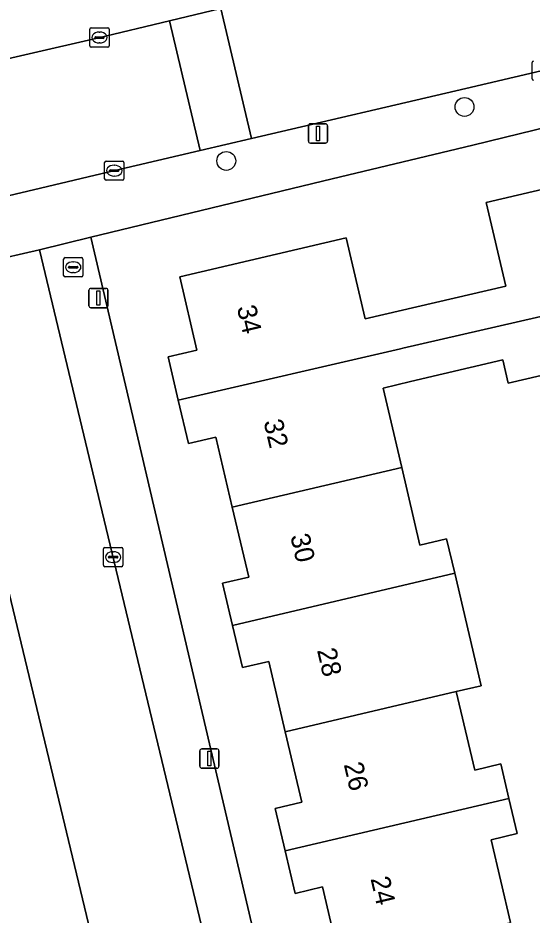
# Model space of a CAD drawing. Extents: x 158031 to 159244, y 380104 to 381214.
# Drawn here: x 158882.05 to 158908.73, y 380678.38 to 380724.88 of the extents above; entities that cross this region are included whole.
import ezdxf

# ---------------------------------------------------------------- set-up
doc = ezdxf.new("R2010")
doc.units = 0
for name, color, linetype in [('IMGEO_Boom', 7, 'Continuous'), ('IMGEO_Brandkraan', 7, 'Continuous'), ('IMGEO_Erf', 7, 'Continuous'), ('IMGEO_Kolk', 7, 'Continuous'), ('IMGEO_Lichtmast', 7, 'Continuous'), ('IMGEO_Muur', 7, 'Continuous'), ('IMGEO_Pand', 7, 'Continuous'), ('IMGEO_Pand_nummerreeks', 7, 'Continuous'), ('IMGEO_Parkeervlak_open', 7, 'Continuous'), ('IMGEO_Rijbaan_lokaal_open', 7, 'Continuous'), ('IMGEO_Voetpad_open', 7, 'Continuous')]:
    doc.layers.add(name, color=color, linetype=linetype)

msp = doc.modelspace()

# ---------------------------------------------------------------- linework, layer by layer
at = {"layer": 'IMGEO_Boom'}
for centre in [(158905.222, 380720.269), (158892.861, 380717.471)]:
    msp.add_circle(centre, 0.489, dxfattribs=at)
at = {"layer": 'IMGEO_Brandkraan'}
for p, q in [((158884.417, 380711.535), (158884.417, 380712.387)), ((158884.492, 380712.461), (158885.344, 380712.461)), ((158884.905, 380712.241), (158884.93, 380712.241)), ((158885.418, 380712.387), (158885.418, 380711.535)), ((158884.676, 380711.955), (158884.676, 380711.967)), ((158885.114, 380711.918), (158884.716, 380711.918)), ((158884.719, 380712.004), (158885.117, 380712.004)), ((158885.16, 380711.967), (158885.16, 380711.955)), ((158885.344, 380711.461), (158884.492, 380711.461)), ((158884.928, 380711.681), (158884.903, 380711.681))]:
    msp.add_line(p, q, dxfattribs=at)
for points in [[(158884.417, 380711.535), (158884.417, 380712.387)], [(158884.492, 380712.461), (158885.344, 380712.461)], [(158885.418, 380712.387), (158885.418, 380711.535)], [(158885.344, 380711.461), (158884.492, 380711.461)]]:
    msp.add_lwpolyline(points, dxfattribs=at)
for centre, radius, start, end in [((158884.494, 380712.385), 0.0765, 91.552, 178.448), ((158884.494, 380712.385), 0.0765, 91.552, 178.448), ((158885.342, 380712.385), 0.0765, 1.552, 88.448), ((158885.342, 380712.385), 0.0765, 1.552, 88.448), ((158884.716, 380711.964), 0.0403, 85.8775, 175.7526), ((158884.713, 380711.954), 0.0366, 178.938, 274.7102), ((158885.117, 380711.961), 0.043, 264.8664, 352.4533), ((158885.121, 380711.966), 0.0386, 1.7309, 96.639), ((158884.494, 380711.537), 0.0765, 181.552, 268.448), ((158884.494, 380711.537), 0.0765, 181.552, 268.448), ((158885.342, 380711.537), 0.0765, 271.552, 358.448), ((158885.342, 380711.537), 0.0765, 271.552, 358.448)]:
    msp.add_arc(centre, radius, start, end, dxfattribs=at)
for centre, major_axis, ratio, start_param, end_param in [((158884.904, 380711.961), (-0.387, 0.002), 0.722429, 4.712389, 7.853982), ((158884.929, 380711.961), (-0.39, 0.002), 0.717154, 1.570796, 4.712389)]:
    msp.add_ellipse(centre, major_axis=major_axis, ratio=ratio, start_param=start_param, end_param=end_param, dxfattribs=at)
at = {"layer": 'IMGEO_Erf'}
for points in [[(158909.679, 380719.27), (158905.644, 380718.296), (158898.361, 380716.537), (158885.832, 380713.512), (158894.884, 380674.937)], [(158898.765, 380675.932), (158897.849, 380679.838), (158896.428, 380679.504), (158895.91, 380681.71), (158895.393, 380683.913), (158896.772, 380684.236), (158895.916, 380687.885), (158895.059, 380691.534), (158893.695, 380691.214), (158893.182, 380693.4), (158892.669, 380695.585), (158894.023, 380695.902), (158893.173, 380699.528), (158892.322, 380703.154), (158890.895, 380702.819), (158890.367, 380705.068), (158889.84, 380707.316), (158891.333, 380707.666), (158890.442, 380711.464), (158899.076, 380713.49), (158900.064, 380709.28), (158907.36, 380710.982), (158906.344, 380715.313), (158910.413, 380716.268)], [(158910.689, 380706.702), (158907.484, 380705.951), (158907.202, 380707.154), (158902.425, 380706.035), (158900.999, 380705.701), (158901.964, 380701.588), (158902.908, 380697.563), (158904.293, 380697.888), (158904.712, 380696.102), (158905.146, 380694.253), (158906.082, 380690.267), (158904.794, 380689.965), (158905.749, 380685.898), (158907.098, 380686.215), (158907.517, 380684.429), (158907.945, 380682.605), (158906.601, 380682.289), (158907.608, 380677.996)]]:
    msp.add_lwpolyline(points, dxfattribs=at)
at = {"layer": 'IMGEO_Kolk'}
for p, q in [((158885.78, 380723.441), (158885.78, 380724.293)), ((158885.855, 380724.367), (158886.707, 380724.367)), ((158886.781, 380724.293), (158886.781, 380723.441)), ((158886.039, 380723.861), (158886.039, 380723.873)), ((158886.477, 380723.824), (158886.079, 380723.824)), ((158886.082, 380723.91), (158886.48, 380723.91)), ((158886.268, 380724.147), (158886.293, 380724.147)), ((158886.523, 380723.873), (158886.523, 380723.861)), ((158886.707, 380723.367), (158885.855, 380723.367)), ((158886.291, 380723.587), (158886.266, 380723.587)), ((158908.725, 380721.723), (158908.725, 380722.575)), ((158886.548, 380716.54), (158886.548, 380717.392)), ((158886.623, 380717.466), (158887.475, 380717.466)), ((158887.549, 380717.392), (158887.549, 380716.54)), ((158886.807, 380716.96), (158886.807, 380716.972)), ((158887.245, 380716.923), (158886.847, 380716.923)), ((158886.85, 380717.009), (158887.248, 380717.009)), ((158887.036, 380717.246), (158887.061, 380717.246)), ((158887.291, 380716.972), (158887.291, 380716.96)), ((158887.475, 380716.466), (158886.623, 380716.466)), ((158887.059, 380716.686), (158887.034, 380716.686)), ((158886.49, 380696.512), (158886.49, 380697.364)), ((158886.565, 380697.438), (158887.417, 380697.438)), ((158887.491, 380697.364), (158887.491, 380696.512)), ((158886.749, 380696.932), (158886.749, 380696.944)), ((158887.187, 380696.895), (158886.789, 380696.895)), ((158886.792, 380696.981), (158887.19, 380696.981)), ((158886.978, 380697.218), (158887.003, 380697.218)), ((158887.233, 380696.944), (158887.233, 380696.932)), ((158887.417, 380696.438), (158886.565, 380696.438)), ((158887.001, 380696.658), (158886.976, 380696.658))]:
    msp.add_line(p, q, dxfattribs=at)
for points in [[(158885.78, 380723.441), (158885.78, 380724.293)], [(158885.855, 380724.367), (158886.707, 380724.367)], [(158886.781, 380724.293), (158886.781, 380723.441)], [(158886.707, 380723.367), (158885.855, 380723.367)], [(158908.725, 380721.723), (158908.725, 380722.575)], [(158886.548, 380716.54), (158886.548, 380717.392)], [(158886.623, 380717.466), (158887.475, 380717.466)], [(158887.549, 380717.392), (158887.549, 380716.54)], [(158887.475, 380716.466), (158886.623, 380716.466)], [(158886.49, 380696.512), (158886.49, 380697.364)], [(158886.565, 380697.438), (158887.417, 380697.438)], [(158887.491, 380697.364), (158887.491, 380696.512)], [(158887.417, 380696.438), (158886.565, 380696.438)]]:
    msp.add_lwpolyline(points, dxfattribs=at)
for centre, radius, start, end in [((158885.857, 380724.291), 0.0765, 91.552, 178.448), ((158885.857, 380724.291), 0.0765, 91.552, 178.448), ((158886.705, 380724.291), 0.0765, 1.552, 88.448), ((158886.705, 380724.291), 0.0765, 1.552, 88.448), ((158886.079, 380723.87), 0.0403, 85.8775, 175.7526), ((158886.076, 380723.86), 0.0366, 178.938, 274.7102), ((158886.48, 380723.867), 0.043, 264.8664, 352.4533), ((158886.484, 380723.872), 0.0386, 1.7309, 96.639), ((158885.857, 380723.443), 0.0765, 181.552, 268.448), ((158885.857, 380723.443), 0.0765, 181.552, 268.448), ((158886.705, 380723.443), 0.0765, 271.552, 358.448), ((158886.705, 380723.443), 0.0765, 271.552, 358.448), ((158908.802, 380722.573), 0.0765, 91.552, 178.448), ((158908.802, 380722.573), 0.0765, 91.552, 178.448), ((158908.802, 380721.725), 0.0765, 181.552, 268.448), ((158908.802, 380721.725), 0.0765, 181.552, 268.448), ((158886.625, 380717.39), 0.0765, 91.552, 178.448), ((158886.625, 380717.39), 0.0765, 91.552, 178.448), ((158887.473, 380717.39), 0.0765, 1.552, 88.448), ((158887.473, 380717.39), 0.0765, 1.552, 88.448), ((158886.847, 380716.969), 0.0403, 85.8775, 175.7526), ((158886.844, 380716.959), 0.0366, 178.938, 274.7102), ((158887.248, 380716.966), 0.043, 264.8664, 352.4533), ((158887.252, 380716.971), 0.0386, 1.7309, 96.639), ((158886.625, 380716.542), 0.0765, 181.552, 268.448), ((158886.625, 380716.542), 0.0765, 181.552, 268.448), ((158887.473, 380716.542), 0.0765, 271.552, 358.448), ((158887.473, 380716.542), 0.0765, 271.552, 358.448), ((158886.567, 380697.362), 0.0765, 91.552, 178.448), ((158886.567, 380697.362), 0.0765, 91.552, 178.448), ((158887.415, 380697.362), 0.0765, 1.552, 88.448), ((158887.415, 380697.362), 0.0765, 1.552, 88.448), ((158886.789, 380696.941), 0.0403, 85.8775, 175.7526), ((158886.786, 380696.931), 0.0366, 178.938, 274.7102), ((158887.19, 380696.938), 0.043, 264.8664, 352.4533), ((158887.194, 380696.943), 0.0386, 1.7309, 96.639), ((158886.567, 380696.514), 0.0765, 181.552, 268.448), ((158886.567, 380696.514), 0.0765, 181.552, 268.448), ((158887.415, 380696.514), 0.0765, 271.552, 358.448), ((158887.415, 380696.514), 0.0765, 271.552, 358.448)]:
    msp.add_arc(centre, radius, start, end, dxfattribs=at)
for centre, major_axis, ratio, start_param, end_param in [((158886.267, 380723.867), (-0.387, 0.002), 0.722429, 4.712389, 7.853982), ((158886.292, 380723.867), (-0.39, 0.002), 0.717154, 1.570796, 4.712389), ((158887.035, 380716.966), (-0.387, 0.002), 0.722429, 4.712389, 7.853982), ((158887.06, 380716.966), (-0.39, 0.002), 0.717154, 1.570796, 4.712389), ((158886.977, 380696.938), (-0.387, 0.002), 0.722429, 4.712389, 7.853982), ((158887.002, 380696.938), (-0.39, 0.002), 0.717154, 1.570796, 4.712389)]:
    msp.add_ellipse(centre, major_axis=major_axis, ratio=ratio, start_param=start_param, end_param=end_param, dxfattribs=at)
at = {"layer": 'IMGEO_Lichtmast'}
for p, q in [((158897.121, 380718.494), (158897.121, 380719.294)), ((158897.121, 380719.294), (158897.121, 380718.494)), ((158897.221, 380719.394), (158898.011, 380719.394)), ((158898.011, 380719.394), (158897.221, 380719.394)), ((158898.111, 380719.294), (158898.111, 380718.494)), ((158898.111, 380718.494), (158898.111, 380719.294)), ((158898.011, 380718.394), (158897.221, 380718.394)), ((158897.221, 380718.394), (158898.011, 380718.394)), ((158885.831, 380710.864), (158886.621, 380710.864)), ((158886.621, 380710.864), (158885.831, 380710.864)), ((158885.731, 380709.964), (158885.731, 380710.764)), ((158885.731, 380710.764), (158885.731, 380709.964)), ((158886.721, 380710.764), (158886.721, 380709.964)), ((158886.721, 380709.964), (158886.721, 380710.764)), ((158886.621, 380709.864), (158885.831, 380709.864)), ((158885.831, 380709.864), (158886.621, 380709.864)), ((158891.487, 380686.097), (158891.487, 380686.897)), ((158891.487, 380686.897), (158891.487, 380686.097)), ((158891.587, 380686.997), (158892.377, 380686.997)), ((158892.377, 380686.997), (158891.587, 380686.997)), ((158892.477, 380686.897), (158892.477, 380686.097)), ((158892.477, 380686.097), (158892.477, 380686.897)), ((158892.377, 380685.997), (158891.587, 380685.997)), ((158891.587, 380685.997), (158892.377, 380685.997))]:
    msp.add_line(p, q, dxfattribs=at)
for points in [[(158897.541, 380719.269), (158897.691, 380719.269), (158897.691, 380718.519), (158897.541, 380718.519), (158897.541, 380719.269)], [(158886.151, 380710.739), (158886.301, 380710.739), (158886.301, 380709.989), (158886.151, 380709.989), (158886.151, 380710.739)], [(158891.907, 380686.872), (158892.057, 380686.872), (158892.057, 380686.122), (158891.907, 380686.122), (158891.907, 380686.872)]]:
    msp.add_lwpolyline(points, dxfattribs=at)
for centre, start, end in [((158897.221, 380719.294), 90, 180), ((158897.221, 380719.294), 90, 180), ((158898.011, 380719.294), 0, 90), ((158898.011, 380719.294), 360, 90), ((158897.221, 380718.494), 180, 270), ((158897.221, 380718.494), 180, 270), ((158898.011, 380718.494), 270, 0), ((158898.011, 380718.494), 270, 0), ((158885.831, 380710.764), 90, 180), ((158885.831, 380710.764), 90, 180), ((158886.621, 380710.764), 0, 90), ((158886.621, 380710.764), 360, 90), ((158885.831, 380709.964), 180, 270), ((158885.831, 380709.964), 180, 270), ((158886.621, 380709.964), 270, 0), ((158886.621, 380709.964), 270, 0), ((158891.587, 380686.897), 90, 180), ((158891.587, 380686.897), 90, 180), ((158892.377, 380686.897), 0, 90), ((158892.377, 380686.897), 360, 90), ((158891.587, 380686.097), 180, 270), ((158891.587, 380686.097), 180, 270), ((158892.377, 380686.097), 270, 0), ((158892.377, 380686.097), 270, 0)]:
    msp.add_arc(centre, 0.1, start, end, dxfattribs=at)
at = {"layer": 'IMGEO_Muur'}
msp.add_lwpolyline([(158905.644, 380718.296), (158898.361, 380716.537)], dxfattribs=at)
at = {"layer": 'IMGEO_Pand'}
for points in [[(158910.009, 380709.602), (158910.001, 380709.632), (158911.926, 380710.084), (158911.86, 380710.353), (158911.604, 380711.397), (158910.413, 380716.268), (158906.344, 380715.313), (158907.36, 380710.982), (158900.064, 380709.28), (158899.076, 380713.49), (158890.442, 380711.464), (158891.333, 380707.666), (158889.84, 380707.316), (158890.367, 380705.068), (158901.905, 380707.731), (158902.021, 380707.758)], [(158910.689, 380706.702), (158910.009, 380709.602), (158902.021, 380707.758), (158901.905, 380707.731), (158890.367, 380705.068), (158890.895, 380702.819), (158892.322, 380703.154), (158893.173, 380699.528), (158901.964, 380701.588), (158900.999, 380705.701), (158902.425, 380706.035), (158907.202, 380707.154), (158907.484, 380705.951)], [(158904.712, 380696.102), (158904.293, 380697.888), (158902.908, 380697.563), (158901.964, 380701.588), (158893.173, 380699.528), (158894.023, 380695.902), (158892.669, 380695.585), (158893.182, 380693.4)], [(158904.794, 380689.965), (158906.082, 380690.267), (158905.146, 380694.253), (158904.712, 380696.102), (158893.182, 380693.4), (158893.695, 380691.214), (158895.059, 380691.534), (158895.916, 380687.885)], [(158904.794, 380689.965), (158895.916, 380687.885), (158896.772, 380684.236), (158895.393, 380683.913), (158895.91, 380681.71), (158907.517, 380684.429), (158907.098, 380686.215), (158905.749, 380685.898)], [(158895.91, 380681.71), (158896.428, 380679.504), (158897.849, 380679.838), (158898.765, 380675.932), (158901.089, 380676.478), (158901.772, 380673.567), (158907.856, 380674.994), (158907.152, 380677.889), (158907.608, 380677.996), (158906.601, 380682.289), (158907.945, 380682.605), (158907.517, 380684.429)]]:
    msp.add_lwpolyline(points, close=True, dxfattribs=at)
at = {"layer": 'IMGEO_Parkeervlak_open'}
msp.add_lwpolyline([(158894.884, 380674.937), (158885.832, 380713.512), (158883.169, 380712.856), (158886.425, 380699.287), (158892.098, 380675.667)], dxfattribs=at)
msp.add_lwpolyline([(158888.607, 380665.81), (158886.732, 380673.674), (158880.766, 380698.446), (158878.455, 380708.443), (158874.265, 380707.475), (158884.194, 380664.716)], close=True, dxfattribs=at)
at = {"layer": 'IMGEO_Rijbaan_lokaal_open'}
for points in [[(158892.585, 380725.37), (158894.17, 380718.632), (158905.297, 380721.232), (158908.911, 380722.077), (158946.206, 380730.922), (158953.626, 380732.709), (158952.007, 380739.486), (158931.767, 380734.678), (158924.707, 380733.004), (158906.223, 380728.622)], [(158889.92, 380724.734), (158891.502, 380718.008), (158894.17, 380718.632), (158892.585, 380725.37)]]:
    msp.add_lwpolyline(points, close=True, dxfattribs=at)
for points in [[(158880.766, 380698.446), (158886.732, 380673.674), (158888.607, 380665.81), (158894.247, 380642.152), (158922.447, 380648.795), (158926.991, 380649.865), (158944.88, 380654.114), (158966.791, 380659.319), (158982.582, 380663.05), (158973.547, 380701.011), (158971.598, 380709.192), (158966.026, 380732.579), (158960.168, 380731.15), (158961.403, 380725.779), (158964.624, 380711.769), (158966.776, 380702.764), (158968.647, 380694.592), (158975.044, 380666.574), (158934.704, 380657.083), (158898.523, 380648.555), (158892.098, 380675.667), (158886.425, 380699.287), (158883.169, 380712.856), (158877.722, 380711.615)], [(158876.928, 380714.568), (158883.218, 380716.059), (158887.08, 380716.975), (158891.502, 380718.008), (158889.92, 380724.734), (158886.167, 380723.839), (158866.094, 380719.215)]]:
    msp.add_lwpolyline(points, dxfattribs=at)
at = {"layer": 'IMGEO_Voetpad_open'}
for points in [[(158988.741, 380741.088), (158984.316, 380740.071), (158966.282, 380735.757), (158965.507, 380735.57), (158958.936, 380733.988), (158956.319, 380733.358), (158953.626, 380732.709), (158946.206, 380730.922), (158908.911, 380722.077), (158905.297, 380721.232), (158894.17, 380718.632), (158891.502, 380718.008), (158887.08, 380716.975), (158883.218, 380716.059), (158876.928, 380714.568)], [(158866.094, 380719.215), (158886.167, 380723.839), (158889.92, 380724.734), (158892.585, 380725.37), (158906.223, 380728.622), (158924.707, 380733.004), (158931.767, 380734.678), (158952.007, 380739.486)], [(158877.722, 380711.615), (158883.169, 380712.856), (158885.832, 380713.512), (158898.361, 380716.537), (158905.644, 380718.296), (158909.679, 380719.27), (158912.627, 380719.981), (158915.915, 380720.757), (158952.986, 380729.494), (158953.667, 380729.655), (158958.169, 380730.69), (158958.816, 380727.876), (158960.392, 380728.237), (158959.745, 380731.049), (158960.168, 380731.15), (158966.026, 380732.579), (158968.709, 380733.245), (158989.236, 380738.137)]]:
    msp.add_lwpolyline(points, dxfattribs=at)

# ---------------------------------------------------------------- texts
at = {"layer": 'IMGEO_Pand_nummerreeks'}
for s, rotation, p in [('34', 283.1835, (158893.401, 380709.881)), ('32', 283.1835, (158894.787, 380703.962)), ('30', 283.1833, (158896.175, 380698.035)), ('28', 283.1833, (158897.563, 380692.113)), ('26', 283.1833, (158898.95, 380686.194)), ('24', 283.1833, (158900.337, 380680.272))]:
    msp.add_text(s, height=1, rotation=rotation, dxfattribs=at).set_placement(p)

doc.saveas('drawing.dxf')
